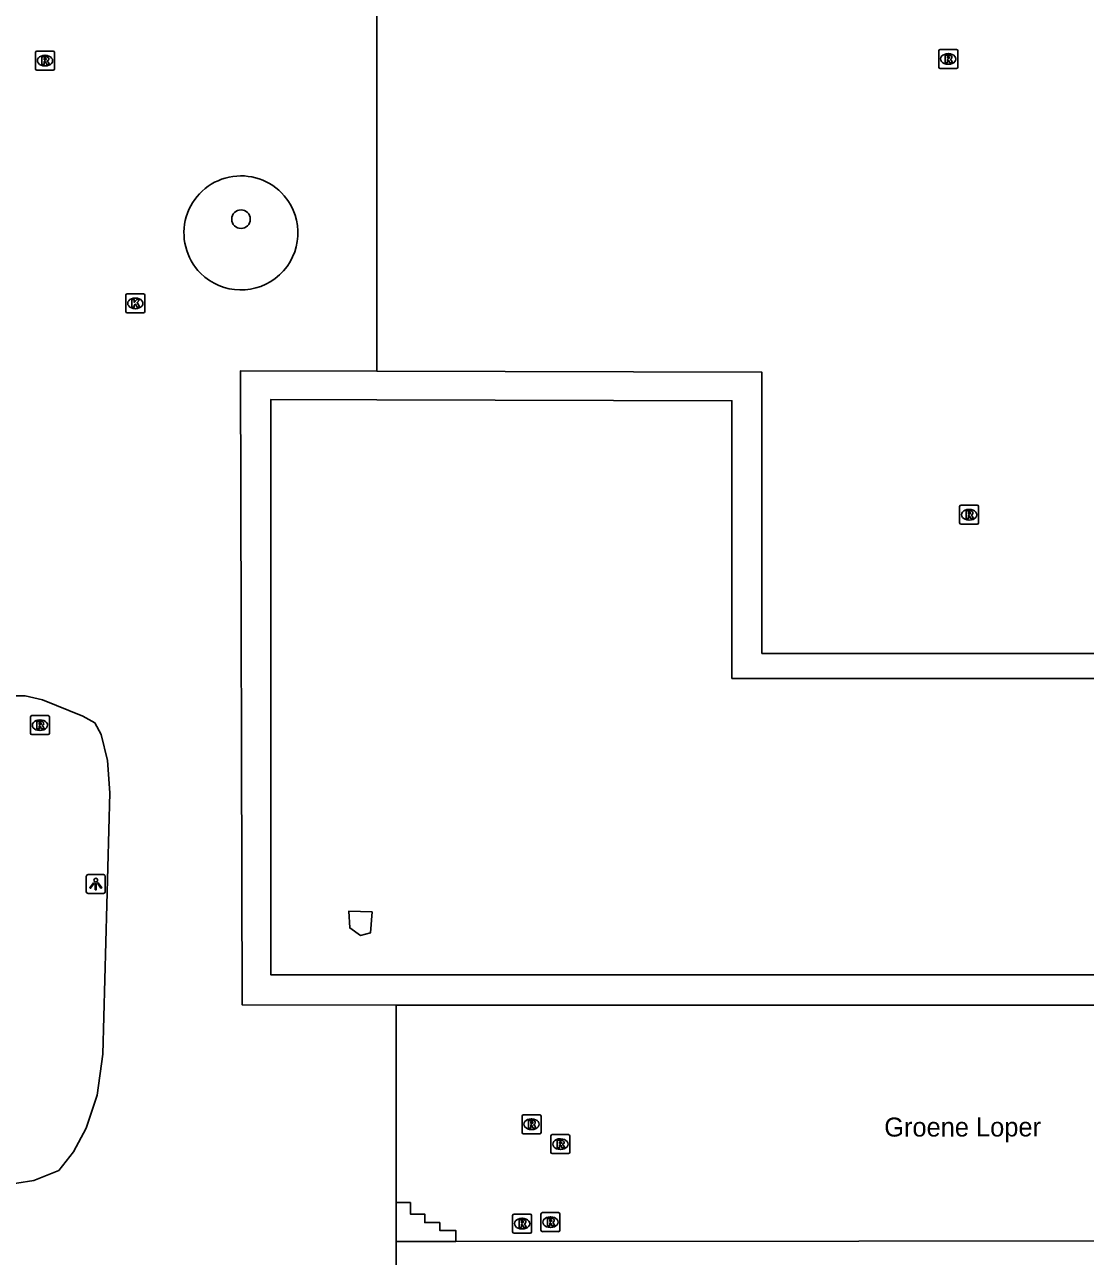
# Model space of a CAD drawing. Extents: x 161477 to 163040, y 383680 to 384868.
# Drawn here: x 161812.2 to 161868, y 384190.1 to 384254.9 of the extents above; entities that cross this region are included whole.
import ezdxf

# ---------------------------------------------------------------- set-up
doc = ezdxf.new("R2010")
doc.units = 0
for name, color, linetype in [('IMGEO_Boom', 7, 'Continuous'), ('IMGEO_Kolk', 7, 'Continuous'), ('IMGEO_Lichtpunt', 7, 'Continuous'), ('IMGEO_Openbare_ruimte_label', 7, 'Continuous'), ('IMGEO_Rijbaan_lokaal_gesloten', 7, 'Continuous'), ('IMGEO_Rioolput', 7, 'Continuous'), ('IMGEO_Voetpad_gesloten', 7, 'Continuous'), ('IMGEO_Voetpad_halfverhard', 7, 'Continuous'), ('IMGEO_Voetpad_open', 7, 'Continuous')]:
    doc.layers.add(name, color=color, linetype=linetype)

msp = doc.modelspace()

# ---------------------------------------------------------------- linework, layer by layer
at = {"layer": 'IMGEO_Boom'}
msp.add_circle((161823.61, 384244.66), 0.489, dxfattribs=at)
at = {"layer": 'IMGEO_Kolk'}
for p, q in [((161817.624, 384240.73), (161818.476, 384240.73)), ((161817.549, 384239.804), (161817.549, 384240.656)), ((161818.037, 384240.51), (161818.062, 384240.51)), ((161818.55, 384240.656), (161818.55, 384239.804)), ((161818.476, 384239.73), (161817.624, 384239.73)), ((161818.06, 384239.95), (161818.035, 384239.95))]:
    msp.add_line(p, q, dxfattribs=at)
for points in [[(161817.624, 384240.73), (161818.476, 384240.73)], [(161817.549, 384239.804), (161817.549, 384240.656)], [(161817.87, 384240.43), (161817.993, 384240.43), (161817.993, 384240.279), (161818.123, 384240.43), (161818.287, 384240.43), (161818.141, 384240.279), (161818.294, 384240.03), (161818.142, 384240.03), (161818.057, 384240.194), (161817.993, 384240.127), (161817.993, 384240.03), (161817.87, 384240.03), (161817.87, 384240.43)], [(161818.55, 384240.656), (161818.55, 384239.804)], [(161818.476, 384239.73), (161817.624, 384239.73)]]:
    msp.add_lwpolyline(points, dxfattribs=at)
for centre, start, end in [((161817.626, 384240.654), 91.55205, 178.44795), ((161817.626, 384240.654), 91.55205, 178.44795), ((161818.474, 384240.654), 1.55205, 88.44795), ((161818.474, 384240.654), 1.55205, 88.44795), ((161817.626, 384239.806), 181.55205, 268.44795), ((161817.626, 384239.806), 181.55205, 268.44795), ((161818.474, 384239.806), 271.55205, 358.44795), ((161818.474, 384239.806), 271.55205, 358.44795)]:
    msp.add_arc(centre, 0.0765, start, end, dxfattribs=at)
for centre, major_axis, ratio, start_param, end_param in [((161818.036, 384240.23), (-0.387, 0.002), 0.722429, 4.712389, 7.853982), ((161818.061, 384240.23), (-0.39, 0.002), 0.717154, 1.570796, 4.712389)]:
    msp.add_ellipse(centre, major_axis=major_axis, ratio=ratio, start_param=start_param, end_param=end_param, dxfattribs=at)
at = {"layer": 'IMGEO_Lichtpunt'}
for p, q in [((161815.467, 384210.083), (161815.467, 384209.276)), ((161815.467, 384210.083), (161815.467, 384209.276)), ((161816.369, 384210.178), (161815.561, 384210.178)), ((161816.369, 384210.178), (161815.561, 384210.178)), ((161816.463, 384209.276), (161816.463, 384210.083)), ((161816.463, 384209.276), (161816.463, 384210.083)), ((161815.561, 384209.182), (161816.369, 384209.182)), ((161815.561, 384209.182), (161816.369, 384209.182))]:
    msp.add_line(p, q, dxfattribs=at)
for points in [[(161815.841, 384209.747), (161815.88, 384209.719), (161815.692, 384209.457), (161815.654, 384209.484), (161815.841, 384209.747)], [(161815.943, 384209.699), (161815.99, 384209.699), (161815.99, 384209.377), (161815.943, 384209.377), (161815.943, 384209.699)], [(161816.053, 384209.719), (161816.091, 384209.746), (161816.278, 384209.484), (161816.239, 384209.456), (161816.053, 384209.719)]]:
    msp.add_lwpolyline(points, dxfattribs=at)
msp.add_circle((161815.966, 384209.881), 0.0994, dxfattribs=at)
for centre, start, end in [((161815.561, 384210.083), 90, 180), ((161815.561, 384210.083), 90, 180), ((161816.369, 384210.083), 0, 90), ((161816.369, 384210.083), 0, 90), ((161815.561, 384209.276), 180, 270), ((161815.561, 384209.276), 180, 270), ((161816.369, 384209.276), 270, 0), ((161816.369, 384209.276), 270, 360)]:
    msp.add_arc(centre, 0.0946, start, end, dxfattribs=at)
at = {"layer": 'IMGEO_Rijbaan_lokaal_gesloten'}
for points in [[(161830.757, 384256.777), (161830.757, 384236.661)], [(161831.783, 384203.307), (161823.675, 384203.32), (161823.587, 384236.681), (161830.757, 384236.661)], [(161811.525, 384219.577), (161812.253, 384219.58), (161813.169, 384219.38), (161815.281, 384218.507), (161815.913, 384218.165), (161816.255, 384217.545), (161816.584, 384216.179), (161816.708, 384214.483), (161816.341, 384200.729), (161816.038, 384198.578), (161815.468, 384196.831), (161814.792, 384195.588), (161814.017, 384194.614), (161812.711, 384194.083), (161810.004, 384193.656)], [(161831.783, 384203.307), (161831.783, 384192.925)], [(161831.783, 384190.88), (161831.783, 384192.925)], [(161831.79, 384187.74), (161831.783, 384190.52), (161831.783, 384190.88)]]:
    msp.add_lwpolyline(points, dxfattribs=at)
for centre, start, end in [((161823.607, 384243.938), 40.49395, 225.00477), ((161823.608, 384243.937), 224.99598, 40.50274)]:
    msp.add_arc(centre, 3, start, end, dxfattribs=at)
at = {"layer": 'IMGEO_Rioolput'}
for p, q in [((161812.795, 384252.574), (161812.795, 384253.426)), ((161812.87, 384253.5), (161813.722, 384253.5)), ((161813.283, 384253.28), (161813.308, 384253.28)), ((161813.796, 384253.426), (161813.796, 384252.574)), ((161860.33, 384252.663), (161860.33, 384253.515)), ((161860.405, 384253.589), (161861.257, 384253.589)), ((161860.818, 384253.369), (161860.843, 384253.369)), ((161861.331, 384253.515), (161861.331, 384252.663)), ((161813.722, 384252.5), (161812.87, 384252.5)), ((161813.306, 384252.72), (161813.281, 384252.72)), ((161861.257, 384252.589), (161860.405, 384252.589)), ((161860.841, 384252.809), (161860.816, 384252.809)), ((161861.429, 384228.684), (161861.429, 384229.536)), ((161861.504, 384229.61), (161862.356, 384229.61)), ((161861.917, 384229.39), (161861.942, 384229.39)), ((161862.43, 384229.536), (161862.43, 384228.684)), ((161862.356, 384228.61), (161861.504, 384228.61)), ((161861.94, 384228.83), (161861.915, 384228.83)), ((161812.529, 384217.614), (161812.529, 384218.466)), ((161812.604, 384218.54), (161813.456, 384218.54)), ((161813.017, 384218.32), (161813.042, 384218.32)), ((161813.53, 384218.466), (161813.53, 384217.614)), ((161813.456, 384217.54), (161812.604, 384217.54)), ((161813.04, 384217.76), (161813.015, 384217.76)), ((161838.401, 384196.616), (161838.401, 384197.468)), ((161838.476, 384197.542), (161839.328, 384197.542)), ((161838.889, 384197.322), (161838.914, 384197.322)), ((161839.402, 384197.468), (161839.402, 384196.616)), ((161838.912, 384196.762), (161838.887, 384196.762)), ((161839.328, 384196.542), (161838.476, 384196.542)), ((161839.918, 384195.57), (161839.918, 384196.422)), ((161839.993, 384196.496), (161840.845, 384196.496)), ((161840.406, 384196.276), (161840.431, 384196.276)), ((161840.919, 384196.422), (161840.919, 384195.57)), ((161840.845, 384195.496), (161839.993, 384195.496)), ((161840.429, 384195.716), (161840.404, 384195.716)), ((161837.904, 384191.387), (161837.904, 384192.239)), ((161837.979, 384192.313), (161838.831, 384192.313)), ((161838.392, 384192.093), (161838.417, 384192.093)), ((161838.905, 384192.239), (161838.905, 384191.387)), ((161839.395, 384191.465), (161839.395, 384192.317)), ((161839.47, 384192.391), (161840.322, 384192.391)), ((161839.883, 384192.171), (161839.908, 384192.171)), ((161840.396, 384192.317), (161840.396, 384191.465)), ((161838.415, 384191.533), (161838.39, 384191.533)), ((161839.906, 384191.611), (161839.881, 384191.611)), ((161838.831, 384191.313), (161837.979, 384191.313)), ((161840.322, 384191.391), (161839.47, 384191.391))]:
    msp.add_line(p, q, dxfattribs=at)
for points in [[(161812.795, 384252.574), (161812.795, 384253.426)], [(161812.87, 384253.5), (161813.722, 384253.5)], [(161813.384, 384253.198), (161813.132, 384253.2), (161813.132, 384252.8)], [(161813.31, 384253.119), (161813.256, 384253.119), (161813.256, 384253.038)], [(161813.256, 384253.038), (161813.308, 384253.038)], [(161813.796, 384253.426), (161813.796, 384252.574)], [(161860.33, 384252.663), (161860.33, 384253.515)], [(161860.405, 384253.589), (161861.257, 384253.589)], [(161860.919, 384253.287), (161860.667, 384253.289), (161860.667, 384252.889)], [(161860.667, 384252.889), (161860.791, 384252.889), (161860.791, 384253.051), (161860.802, 384253.051)], [(161860.845, 384253.208), (161860.791, 384253.208), (161860.791, 384253.127)], [(161860.791, 384253.127), (161860.843, 384253.127)], [(161860.849, 384253.022), (161860.92, 384252.889), (161861.06, 384252.889), (161860.995, 384253.015)], [(161861.331, 384253.515), (161861.331, 384252.663)], [(161813.722, 384252.5), (161812.87, 384252.5)], [(161813.132, 384252.8), (161813.256, 384252.8), (161813.256, 384252.962), (161813.267, 384252.962)], [(161813.314, 384252.933), (161813.385, 384252.8), (161813.525, 384252.8), (161813.46, 384252.926)], [(161861.257, 384252.589), (161860.405, 384252.589)], [(161861.429, 384228.684), (161861.429, 384229.536)], [(161861.504, 384229.61), (161862.356, 384229.61)], [(161862.018, 384229.308), (161861.766, 384229.31), (161861.766, 384228.91)], [(161861.766, 384228.91), (161861.89, 384228.91), (161861.89, 384229.072), (161861.901, 384229.072)], [(161861.944, 384229.229), (161861.89, 384229.229), (161861.89, 384229.148)], [(161861.89, 384229.148), (161861.942, 384229.148)], [(161861.948, 384229.043), (161862.019, 384228.91), (161862.159, 384228.91), (161862.094, 384229.036)], [(161862.43, 384229.536), (161862.43, 384228.684)], [(161862.356, 384228.61), (161861.504, 384228.61)], [(161812.529, 384217.614), (161812.529, 384218.466)], [(161812.604, 384218.54), (161813.456, 384218.54)], [(161813.118, 384218.238), (161812.866, 384218.24), (161812.866, 384217.84)], [(161813.044, 384218.159), (161812.99, 384218.159), (161812.99, 384218.078)], [(161812.99, 384218.078), (161813.042, 384218.078)], [(161813.53, 384218.466), (161813.53, 384217.614)], [(161813.456, 384217.54), (161812.604, 384217.54)], [(161812.866, 384217.84), (161812.99, 384217.84), (161812.99, 384218.002), (161813.001, 384218.002)], [(161813.048, 384217.973), (161813.119, 384217.84), (161813.259, 384217.84), (161813.194, 384217.966)], [(161838.401, 384196.616), (161838.401, 384197.468)], [(161838.476, 384197.542), (161839.328, 384197.542)], [(161839.402, 384197.468), (161839.402, 384196.616)], [(161838.99, 384197.24), (161838.738, 384197.242), (161838.738, 384196.842)], [(161838.738, 384196.842), (161838.862, 384196.842), (161838.862, 384197.004), (161838.873, 384197.004)], [(161838.916, 384197.161), (161838.862, 384197.161), (161838.862, 384197.08)], [(161838.862, 384197.08), (161838.914, 384197.08)], [(161838.92, 384196.975), (161838.991, 384196.842), (161839.131, 384196.842), (161839.066, 384196.968)], [(161839.328, 384196.542), (161838.476, 384196.542)], [(161839.918, 384195.57), (161839.918, 384196.422)], [(161839.993, 384196.496), (161840.845, 384196.496)], [(161840.507, 384196.194), (161840.255, 384196.196), (161840.255, 384195.796)], [(161840.433, 384196.115), (161840.379, 384196.115), (161840.379, 384196.034)], [(161840.379, 384196.034), (161840.431, 384196.034)], [(161840.919, 384196.422), (161840.919, 384195.57)], [(161840.845, 384195.496), (161839.993, 384195.496)], [(161840.255, 384195.796), (161840.379, 384195.796), (161840.379, 384195.958), (161840.39, 384195.958)], [(161840.437, 384195.929), (161840.508, 384195.796), (161840.648, 384195.796), (161840.583, 384195.922)], [(161837.904, 384191.387), (161837.904, 384192.239)], [(161837.979, 384192.313), (161838.831, 384192.313)], [(161838.905, 384192.239), (161838.905, 384191.387)], [(161839.395, 384191.465), (161839.395, 384192.317)], [(161839.47, 384192.391), (161840.322, 384192.391)], [(161839.984, 384192.089), (161839.732, 384192.091), (161839.732, 384191.691)], [(161840.396, 384192.317), (161840.396, 384191.465)], [(161838.493, 384192.011), (161838.241, 384192.013), (161838.241, 384191.613)], [(161838.241, 384191.613), (161838.365, 384191.613), (161838.365, 384191.775), (161838.376, 384191.775)], [(161838.419, 384191.932), (161838.365, 384191.932), (161838.365, 384191.851)], [(161838.365, 384191.851), (161838.417, 384191.851)], [(161838.423, 384191.746), (161838.494, 384191.613), (161838.634, 384191.613), (161838.569, 384191.739)], [(161839.732, 384191.691), (161839.856, 384191.691), (161839.856, 384191.853), (161839.867, 384191.853)], [(161839.91, 384192.01), (161839.856, 384192.01), (161839.856, 384191.929)], [(161839.856, 384191.929), (161839.908, 384191.929)], [(161839.914, 384191.824), (161839.985, 384191.691), (161840.125, 384191.691), (161840.06, 384191.817)], [(161838.831, 384191.313), (161837.979, 384191.313)], [(161840.322, 384191.391), (161839.47, 384191.391)]]:
    msp.add_lwpolyline(points, dxfattribs=at)
for centre, radius, start, end in [((161812.872, 384253.424), 0.0765, 91.55205, 178.44795), ((161812.872, 384253.424), 0.0765, 91.55205, 178.44795), ((161813.292, 384253.227), 0.19, 274.7715, 282.96867), ((161813.316, 384253.023), 0.0964, 77.00612, 93.18647), ((161813.33, 384253.08), 0.0378, 276.66336, 79.67722), ((161813.383, 384253.088), 0.109, 350.36119, 89.41601), ((161813.381, 384253.088), 0.112, 277.58423, 350.98172), ((161813.72, 384253.424), 0.0765, 1.55205, 88.44795), ((161813.72, 384253.424), 0.0765, 1.55205, 88.44795), ((161860.407, 384253.513), 0.0765, 91.55205, 178.44795), ((161860.407, 384253.513), 0.0765, 91.55205, 178.44795), ((161860.801, 384252.998), 0.0533, 26.02933, 88.69889), ((161860.827, 384253.316), 0.19, 274.7715, 282.96867), ((161860.851, 384253.112), 0.0964, 77.00612, 93.18647), ((161860.865, 384253.169), 0.0378, 276.66336, 79.67722), ((161860.918, 384253.177), 0.109, 350.36119, 89.41601), ((161860.916, 384253.177), 0.112, 277.58423, 350.98172), ((161860.9, 384252.962), 0.108, 29.51342, 73.79051), ((161861.255, 384253.513), 0.0765, 1.55205, 88.44795), ((161861.255, 384253.513), 0.0765, 1.55205, 88.44795), ((161812.872, 384252.576), 0.0765, 181.55205, 268.44795), ((161812.872, 384252.576), 0.0765, 181.55205, 268.44795), ((161813.266, 384252.909), 0.0533, 26.02933, 88.69889), ((161813.365, 384252.873), 0.108, 29.51342, 73.79051), ((161813.72, 384252.576), 0.0765, 271.55205, 358.44795), ((161813.72, 384252.576), 0.0765, 271.55205, 358.44795), ((161860.407, 384252.665), 0.0765, 181.55205, 268.44795), ((161860.407, 384252.665), 0.0765, 181.55205, 268.44795), ((161861.255, 384252.665), 0.0765, 271.55205, 358.44795), ((161861.255, 384252.665), 0.0765, 271.55205, 358.44795), ((161861.506, 384229.534), 0.0765, 91.55205, 178.44795), ((161861.506, 384229.534), 0.0765, 91.55205, 178.44795), ((161861.9, 384229.019), 0.0533, 26.02933, 88.69889), ((161861.926, 384229.337), 0.19, 274.7715, 282.96867), ((161861.95, 384229.133), 0.0964, 77.00612, 93.18647), ((161861.964, 384229.19), 0.0378, 276.66336, 79.67722), ((161862.017, 384229.198), 0.109, 350.36119, 89.41601), ((161862.015, 384229.198), 0.112, 277.58423, 350.98172), ((161861.999, 384228.983), 0.108, 29.51342, 73.79051), ((161862.354, 384229.534), 0.0765, 1.55205, 88.44795), ((161862.354, 384229.534), 0.0765, 1.55205, 88.44795), ((161861.506, 384228.686), 0.0765, 181.55205, 268.44795), ((161861.506, 384228.686), 0.0765, 181.55205, 268.44795), ((161862.354, 384228.686), 0.0765, 271.55205, 358.44795), ((161862.354, 384228.686), 0.0765, 271.55205, 358.44795), ((161812.606, 384218.464), 0.0765, 91.55205, 178.44795), ((161812.606, 384218.464), 0.0765, 91.55205, 178.44795), ((161813.026, 384218.267), 0.19, 274.7715, 282.96867), ((161813.05, 384218.063), 0.0964, 77.00612, 93.18647), ((161813.064, 384218.12), 0.0378, 276.66336, 79.67722), ((161813.117, 384218.128), 0.109, 350.36119, 89.41601), ((161813.115, 384218.128), 0.112, 277.58423, 350.98172), ((161813.099, 384217.913), 0.108, 29.51342, 73.79051), ((161813.454, 384218.464), 0.0765, 1.55205, 88.44795), ((161813.454, 384218.464), 0.0765, 1.55205, 88.44795), ((161812.606, 384217.616), 0.0765, 181.55205, 268.44795), ((161812.606, 384217.616), 0.0765, 181.55205, 268.44795), ((161813, 384217.949), 0.0533, 26.02933, 88.69889), ((161813.454, 384217.616), 0.0765, 271.55205, 358.44795), ((161813.454, 384217.616), 0.0765, 271.55205, 358.44795), ((161838.478, 384197.466), 0.0765, 91.55205, 178.44795), ((161838.478, 384197.466), 0.0765, 91.55205, 178.44795), ((161839.326, 384197.466), 0.0765, 1.55205, 88.44795), ((161839.326, 384197.466), 0.0765, 1.55205, 88.44795), ((161838.872, 384196.951), 0.0533, 26.02933, 88.69889), ((161838.898, 384197.269), 0.19, 274.7715, 282.96867), ((161838.922, 384197.065), 0.0964, 77.00612, 93.18647), ((161838.936, 384197.122), 0.0378, 276.66336, 79.67722), ((161838.989, 384197.13), 0.109, 350.36119, 89.41601), ((161838.987, 384197.13), 0.112, 277.58423, 350.98172), ((161838.971, 384196.915), 0.108, 29.51342, 73.79051), ((161838.478, 384196.618), 0.0765, 181.55205, 268.44795), ((161838.478, 384196.618), 0.0765, 181.55205, 268.44795), ((161839.326, 384196.618), 0.0765, 271.55205, 358.44795), ((161839.326, 384196.618), 0.0765, 271.55205, 358.44795), ((161839.995, 384196.42), 0.0765, 91.55205, 178.44795), ((161839.995, 384196.42), 0.0765, 91.55205, 178.44795), ((161840.415, 384196.223), 0.19, 274.7715, 282.96867), ((161840.439, 384196.019), 0.0964, 77.00612, 93.18647), ((161840.453, 384196.076), 0.0378, 276.66336, 79.67722), ((161840.506, 384196.084), 0.109, 350.36119, 89.41601), ((161840.504, 384196.084), 0.112, 277.58423, 350.98172), ((161840.843, 384196.42), 0.0765, 1.55205, 88.44795), ((161840.843, 384196.42), 0.0765, 1.55205, 88.44795), ((161839.995, 384195.572), 0.0765, 181.55205, 268.44795), ((161839.995, 384195.572), 0.0765, 181.55205, 268.44795), ((161840.389, 384195.905), 0.0533, 26.02933, 88.69889), ((161840.488, 384195.869), 0.108, 29.51342, 73.79051), ((161840.843, 384195.572), 0.0765, 271.55205, 358.44795), ((161840.843, 384195.572), 0.0765, 271.55205, 358.44795), ((161837.981, 384192.237), 0.0765, 91.55205, 178.44795), ((161837.981, 384192.237), 0.0765, 91.55205, 178.44795), ((161838.829, 384192.237), 0.0765, 1.55205, 88.44795), ((161838.829, 384192.237), 0.0765, 1.55205, 88.44795), ((161839.472, 384192.315), 0.0765, 91.55205, 178.44795), ((161839.472, 384192.315), 0.0765, 91.55205, 178.44795), ((161839.983, 384191.979), 0.109, 350.36119, 89.41601), ((161840.32, 384192.315), 0.0765, 1.55205, 88.44795), ((161840.32, 384192.315), 0.0765, 1.55205, 88.44795), ((161838.375, 384191.722), 0.0533, 26.02933, 88.69889), ((161838.401, 384192.04), 0.19, 274.7715, 282.96867), ((161838.425, 384191.836), 0.0964, 77.00612, 93.18647), ((161838.439, 384191.893), 0.0378, 276.66336, 79.67722), ((161838.492, 384191.901), 0.109, 350.36119, 89.41601), ((161838.49, 384191.901), 0.112, 277.58423, 350.98172), ((161838.474, 384191.686), 0.108, 29.51342, 73.79051), ((161839.472, 384191.467), 0.0765, 181.55205, 268.44795), ((161839.472, 384191.467), 0.0765, 181.55205, 268.44795), ((161839.866, 384191.8), 0.0533, 26.02933, 88.69889), ((161839.892, 384192.118), 0.19, 274.7715, 282.96867), ((161839.916, 384191.914), 0.0964, 77.00612, 93.18647), ((161839.93, 384191.971), 0.0378, 276.66336, 79.67722), ((161839.981, 384191.979), 0.112, 277.58423, 350.98172), ((161839.965, 384191.764), 0.108, 29.51342, 73.79051), ((161840.32, 384191.467), 0.0765, 271.55205, 358.44795), ((161840.32, 384191.467), 0.0765, 271.55205, 358.44795), ((161837.981, 384191.389), 0.0765, 181.55205, 268.44795), ((161837.981, 384191.389), 0.0765, 181.55205, 268.44795), ((161838.829, 384191.389), 0.0765, 271.55205, 358.44795), ((161838.829, 384191.389), 0.0765, 271.55205, 358.44795)]:
    msp.add_arc(centre, radius, start, end, dxfattribs=at)
for centre, major_axis, ratio, start_param, end_param in [((161813.282, 384253), (-0.387, 0.002), 0.722429, 4.712389, 7.853982), ((161813.307, 384253), (-0.39, 0.002), 0.717154, 1.570796, 4.712389), ((161860.817, 384253.089), (-0.387, 0.002), 0.722429, 4.712389, 7.853982), ((161860.842, 384253.089), (-0.39, 0.002), 0.717154, 1.570796, 4.712389), ((161861.916, 384229.11), (-0.387, 0.002), 0.722429, 4.712389, 7.853982), ((161861.941, 384229.11), (-0.39, 0.002), 0.717154, 1.570796, 4.712389), ((161813.016, 384218.04), (-0.387, 0.002), 0.722429, 4.712389, 7.853982), ((161813.041, 384218.04), (-0.39, 0.002), 0.717154, 1.570796, 4.712389), ((161838.888, 384197.042), (-0.387, 0.002), 0.722429, 4.712389, 7.853982), ((161838.913, 384197.042), (-0.39, 0.002), 0.717154, 1.570796, 4.712389), ((161840.405, 384195.996), (-0.387, 0.002), 0.722429, 4.712389, 7.853982), ((161840.43, 384195.996), (-0.39, 0.002), 0.717154, 1.570796, 4.712389), ((161838.391, 384191.813), (-0.387, 0.002), 0.722429, 4.712389, 7.853982), ((161838.416, 384191.813), (-0.39, 0.002), 0.717154, 1.570796, 4.712389), ((161839.882, 384191.891), (-0.387, 0.002), 0.722429, 4.712389, 7.853982), ((161839.907, 384191.891), (-0.39, 0.002), 0.717154, 1.570796, 4.712389)]:
    msp.add_ellipse(centre, major_axis=major_axis, ratio=ratio, start_param=start_param, end_param=end_param, dxfattribs=at)
at = {"layer": 'IMGEO_Voetpad_gesloten'}
for points in [[(161830.757, 384236.661), (161851.028, 384236.605), (161851.028, 384221.813), (161898.561, 384221.807), (161898.56, 384203.307)], [(161897.024, 384220.497), (161849.443, 384220.497), (161849.443, 384235.11), (161830.753, 384235.161), (161825.183, 384235.177), (161825.183, 384204.896), (161897.024, 384204.896), (161897.024, 384220.497)], [(161830.515, 384208.222), (161830.428, 384207.118), (161829.906, 384206.978), (161829.337, 384207.371), (161829.289, 384208.256), (161830.515, 384208.222)], [(161898.56, 384203.307), (161831.783, 384203.307)]]:
    msp.add_lwpolyline(points, dxfattribs=at)
at = {"layer": 'IMGEO_Voetpad_halfverhard'}
msp.add_lwpolyline([(161831.783, 384192.925), (161832.53, 384192.925), (161832.53, 384192.317), (161833.278, 384192.317), (161833.278, 384191.865), (161834.073, 384191.865), (161834.073, 384191.46), (161834.915, 384191.46), (161834.916, 384190.882)], dxfattribs=at)
at = {"layer": 'IMGEO_Voetpad_open'}
for points in [[(161831.783, 384190.88), (161834.916, 384190.882)], [(161834.916, 384190.882), (161898.56, 384190.919)]]:
    msp.add_lwpolyline(points, dxfattribs=at)

# ---------------------------------------------------------------- texts
at = {"layer": 'IMGEO_Openbare_ruimte_label'}
msp.add_text('Groene Loper', height=1, rotation=0.0573, dxfattribs=at).set_placement((161857.461, 384196.393))

doc.saveas('drawing.dxf')
